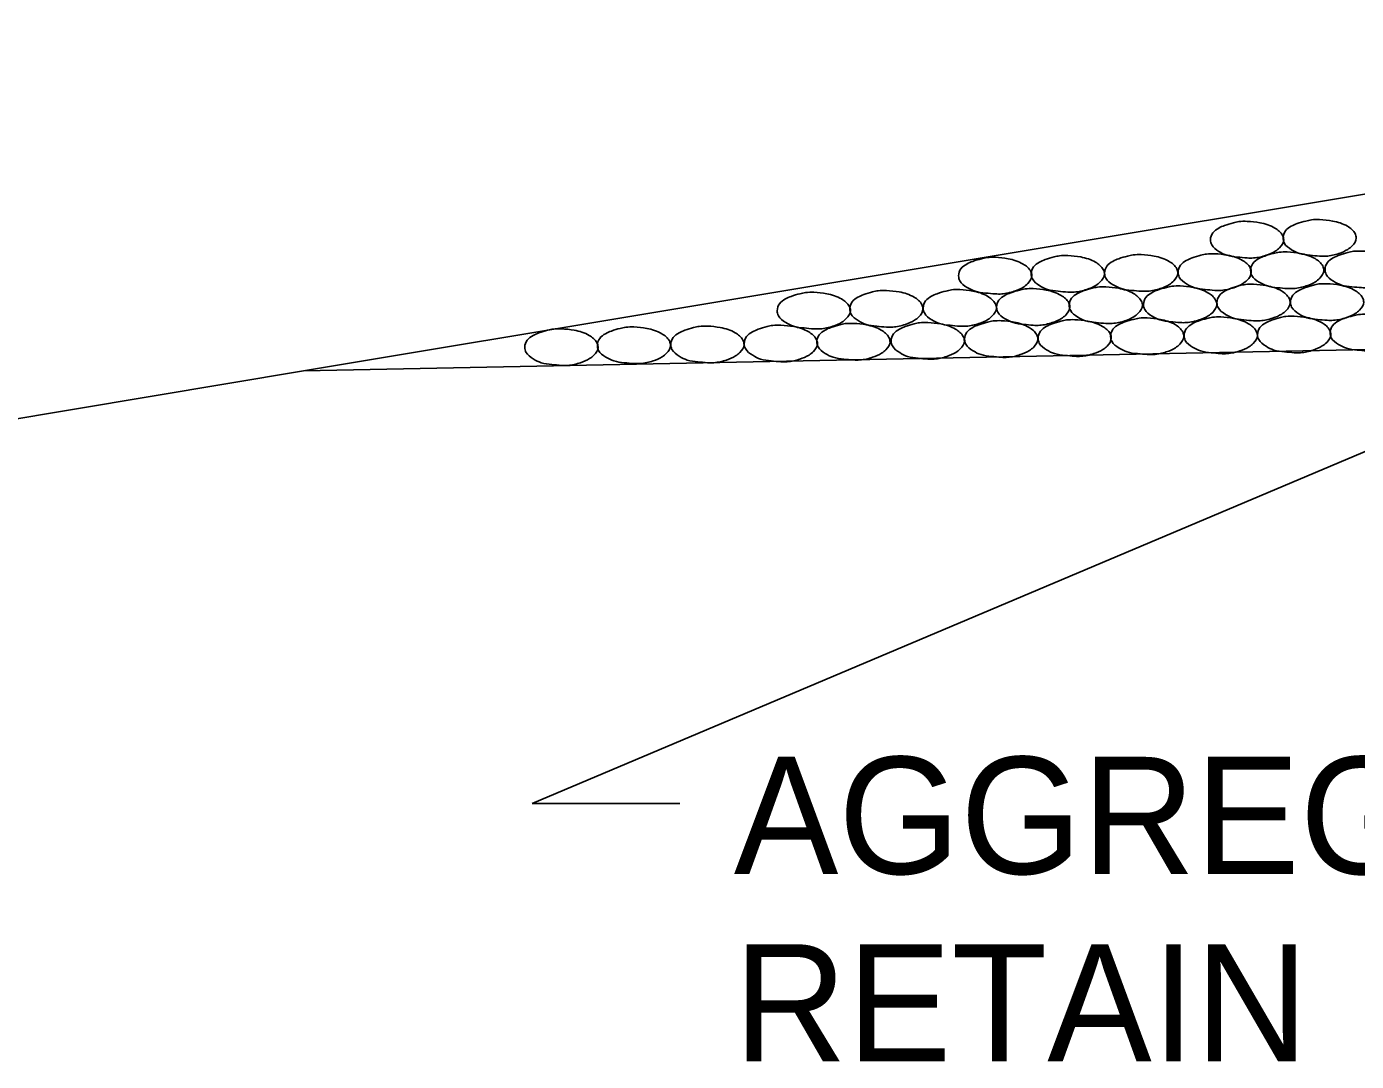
# Model space of a CAD drawing. Extents: x 60325 to 61047, y 53669 to 53767.
# Drawn here: x 60339.25 to 60344.92, y 53736.69 to 53741.1 of the extents above; entities that cross this region are included whole.
import ezdxf

# ---------------------------------------------------------------- set-up
doc = ezdxf.new("R2010")
doc.units = 0
doc.layers.add('R_Border Prem', color=7, linetype='Continuous')

msp = doc.modelspace()

# ---------------------------------------------------------------- linework, layer by layer
at = {"layer": 'R_Border Prem'}
for p, q in [((60349.2467, 53741.1045), (60340.428, 53739.6347)), ((60341.4044, 53737.789), (60347.6519, 53740.4285)), ((60355.2467, 53739.9311), (60340.428, 53739.6347)), ((60340.428, 53739.6347), (60327.2467, 53737.4378)), ((60342.034, 53737.789), (60341.4044, 53737.789))]:
    msp.add_line(p, q, dxfattribs=at)
for points in [[(60344.4549, 53740.2733), (60344.5099, 53740.2671), (60344.5737, 53740.2446), (60344.6062, 53740.2133), (60344.6112, 53740.1946), (60344.5937, 53740.1608), (60344.5749, 53740.1458), (60344.5362, 53740.1283), (60344.4824, 53740.1171), (60344.4549, 53740.1171), (60344.4137, 53740.1208), (60344.3687, 53740.1283), (60344.3349, 53740.1446), (60344.3037, 53740.1733), (60344.2987, 53740.1946), (60344.3087, 53740.2246), (60344.3337, 53740.2446), (60344.3587, 53740.2558), (60344.3962, 53740.2671), (60344.4199, 53740.2721), (60344.4549, 53740.2733)], [(60344.7645, 53740.281), (60344.8195, 53740.2747), (60344.8833, 53740.2522), (60344.9158, 53740.221), (60344.9208, 53740.2022), (60344.9033, 53740.1685), (60344.8845, 53740.1535), (60344.8458, 53740.136), (60344.792, 53740.1247), (60344.7645, 53740.1247), (60344.7233, 53740.1285), (60344.6783, 53740.136), (60344.6445, 53740.1522), (60344.6133, 53740.181), (60344.6083, 53740.2022), (60344.6183, 53740.2322), (60344.6433, 53740.2522), (60344.6683, 53740.2635), (60344.7058, 53740.2747), (60344.7295, 53740.2797), (60344.7645, 53740.281)], [(60344.6263, 53740.1427), (60344.6813, 53740.1365), (60344.745, 53740.114), (60344.7775, 53740.0827), (60344.7825, 53740.064), (60344.765, 53740.0302), (60344.7463, 53740.0152), (60344.7075, 53739.9977), (60344.6538, 53739.9865), (60344.6263, 53739.9865), (60344.585, 53739.9902), (60344.54, 53739.9977), (60344.5063, 53740.014), (60344.475, 53740.0427), (60344.47, 53740.064), (60344.48, 53740.094), (60344.505, 53740.114), (60344.53, 53740.1252), (60344.5675, 53740.1365), (60344.5913, 53740.1415), (60344.6263, 53740.1427)], [(60344.9435, 53740.1465), (60344.9985, 53740.1403), (60345.0623, 53740.1178), (60345.0948, 53740.0865), (60345.0998, 53740.0678), (60345.0823, 53740.034), (60345.0635, 53740.019), (60345.0248, 53740.0015), (60344.971, 53739.9903), (60344.9435, 53739.9903), (60344.9023, 53739.994), (60344.8573, 53740.0015), (60344.8235, 53740.0178), (60344.7923, 53740.0465), (60344.7873, 53740.0678), (60344.7973, 53740.0978), (60344.8223, 53740.1178), (60344.8473, 53740.129), (60344.8848, 53740.1403), (60344.9085, 53740.1453), (60344.9435, 53740.1465)], [(60343.3802, 53740.1198), (60343.4352, 53740.1135), (60343.4989, 53740.091), (60343.5314, 53740.0598), (60343.5364, 53740.041), (60343.5189, 53740.0073), (60343.5002, 53739.9923), (60343.4614, 53739.9748), (60343.4077, 53739.9635), (60343.3802, 53739.9635), (60343.3389, 53739.9673), (60343.2939, 53739.9748), (60343.2602, 53739.991), (60343.2289, 53740.0198), (60343.2239, 53740.041), (60343.2339, 53740.071), (60343.2589, 53740.091), (60343.2839, 53740.1023), (60343.3214, 53740.1135), (60343.3452, 53740.1185), (60343.3802, 53740.1198)], [(60343.6898, 53740.1274), (60343.7448, 53740.1212), (60343.8085, 53740.0987), (60343.841, 53740.0674), (60343.846, 53740.0487), (60343.8285, 53740.0149), (60343.8098, 53739.9999), (60343.771, 53739.9824), (60343.7173, 53739.9712), (60343.6898, 53739.9712), (60343.6485, 53739.9749), (60343.6035, 53739.9824), (60343.5698, 53739.9987), (60343.5385, 53740.0274), (60343.5335, 53740.0487), (60343.5435, 53740.0787), (60343.5685, 53740.0987), (60343.5935, 53740.1099), (60343.631, 53740.1212), (60343.6548, 53740.1262), (60343.6898, 53740.1274)], [(60344.0032, 53740.1313), (60344.0582, 53740.125), (60344.122, 53740.1025), (60344.1545, 53740.0713), (60344.1595, 53740.0525), (60344.142, 53740.0188), (60344.1232, 53740.0038), (60344.0845, 53739.9863), (60344.0307, 53739.975), (60344.0032, 53739.975), (60343.962, 53739.9788), (60343.917, 53739.9863), (60343.8832, 53740.0025), (60343.852, 53740.0313), (60343.847, 53740.0525), (60343.857, 53740.0825), (60343.882, 53740.1025), (60343.907, 53740.1138), (60343.9445, 53740.125), (60343.9682, 53740.13), (60344.0032, 53740.1313)], [(60344.3167, 53740.1351), (60344.3717, 53740.1288), (60344.4354, 53740.1063), (60344.4679, 53740.0751), (60344.4729, 53740.0563), (60344.4554, 53740.0226), (60344.4367, 53740.0076), (60344.3979, 53739.9901), (60344.3442, 53739.9788), (60344.3167, 53739.9788), (60344.2754, 53739.9826), (60344.2304, 53739.9901), (60344.1967, 53740.0063), (60344.1654, 53740.0351), (60344.1604, 53740.0563), (60344.1704, 53740.0863), (60344.1954, 53740.1063), (60344.2204, 53740.1176), (60344.2579, 53740.1288), (60344.2817, 53740.1338), (60344.3167, 53740.1351)], [(60342.6059, 53739.9707), (60342.6609, 53739.9644), (60342.7246, 53739.9419), (60342.7571, 53739.9107), (60342.7621, 53739.8919), (60342.7446, 53739.8582), (60342.7259, 53739.8432), (60342.6871, 53739.8257), (60342.6334, 53739.8144), (60342.6059, 53739.8144), (60342.5646, 53739.8182), (60342.5196, 53739.8257), (60342.4859, 53739.8419), (60342.4546, 53739.8707), (60342.4496, 53739.8919), (60342.4596, 53739.9219), (60342.4846, 53739.9419), (60342.5096, 53739.9532), (60342.5471, 53739.9644), (60342.5709, 53739.9694), (60342.6059, 53739.9707)], [(60342.9155, 53739.9783), (60342.9705, 53739.9721), (60343.0342, 53739.9496), (60343.0667, 53739.9183), (60343.0717, 53739.8996), (60343.0542, 53739.8658), (60343.0355, 53739.8508), (60342.9967, 53739.8333), (60342.943, 53739.8221), (60342.9155, 53739.8221), (60342.8742, 53739.8258), (60342.8292, 53739.8333), (60342.7955, 53739.8496), (60342.7642, 53739.8783), (60342.7592, 53739.8996), (60342.7692, 53739.9296), (60342.7942, 53739.9496), (60342.8192, 53739.9608), (60342.8567, 53739.9721), (60342.8805, 53739.9771), (60342.9155, 53739.9783)], [(60343.2289, 53739.9821), (60343.2839, 53739.9759), (60343.3477, 53739.9534), (60343.3802, 53739.9221), (60343.3852, 53739.9034), (60343.3677, 53739.8696), (60343.3489, 53739.8546), (60343.3102, 53739.8371), (60343.2564, 53739.8259), (60343.2289, 53739.8259), (60343.1877, 53739.8296), (60343.1427, 53739.8371), (60343.1089, 53739.8534), (60343.0777, 53739.8821), (60343.0727, 53739.9034), (60343.0827, 53739.9334), (60343.1077, 53739.9534), (60343.1327, 53739.9646), (60343.1702, 53739.9759), (60343.1939, 53739.9809), (60343.2289, 53739.9821)], [(60343.5424, 53739.986), (60343.5974, 53739.9797), (60343.6611, 53739.9572), (60343.6936, 53739.926), (60343.6986, 53739.9072), (60343.6811, 53739.8735), (60343.6624, 53739.8585), (60343.6236, 53739.841), (60343.5699, 53739.8297), (60343.5424, 53739.8297), (60343.5011, 53739.8335), (60343.4561, 53739.841), (60343.4224, 53739.8572), (60343.3911, 53739.886), (60343.3861, 53739.9072), (60343.3961, 53739.9372), (60343.4211, 53739.9572), (60343.4461, 53739.9685), (60343.4836, 53739.9797), (60343.5074, 53739.9847), (60343.5424, 53739.986)], [(60343.852, 53739.9936), (60343.907, 53739.9874), (60343.9707, 53739.9649), (60344.0032, 53739.9336), (60344.0082, 53739.9149), (60343.9907, 53739.8811), (60343.972, 53739.8661), (60343.9332, 53739.8486), (60343.8795, 53739.8374), (60343.852, 53739.8374), (60343.8107, 53739.8411), (60343.7657, 53739.8486), (60343.732, 53739.8649), (60343.7007, 53739.8936), (60343.6957, 53739.9149), (60343.7057, 53739.9449), (60343.7307, 53739.9649), (60343.7557, 53739.9761), (60343.7932, 53739.9874), (60343.817, 53739.9924), (60343.852, 53739.9936)], [(60344.1692, 53739.9974), (60344.2242, 53739.9912), (60344.288, 53739.9687), (60344.3205, 53739.9374), (60344.3255, 53739.9187), (60344.308, 53739.8849), (60344.2892, 53739.8699), (60344.2505, 53739.8524), (60344.1967, 53739.8412), (60344.1692, 53739.8412), (60344.128, 53739.8449), (60344.083, 53739.8524), (60344.0492, 53739.8687), (60344.018, 53739.8974), (60344.013, 53739.9187), (60344.023, 53739.9487), (60344.048, 53739.9687), (60344.073, 53739.9799), (60344.1105, 53739.9912), (60344.1342, 53739.9962), (60344.1692, 53739.9974)], [(60344.4827, 53740.0051), (60344.5377, 53739.9988), (60344.6014, 53739.9763), (60344.6339, 53739.9451), (60344.6389, 53739.9263), (60344.6214, 53739.8926), (60344.6027, 53739.8776), (60344.5639, 53739.8601), (60344.5102, 53739.8488), (60344.4827, 53739.8488), (60344.4414, 53739.8526), (60344.3964, 53739.8601), (60344.3627, 53739.8763), (60344.3314, 53739.9051), (60344.3264, 53739.9263), (60344.3364, 53739.9563), (60344.3614, 53739.9763), (60344.3864, 53739.9876), (60344.4239, 53739.9988), (60344.4477, 53740.0038), (60344.4827, 53740.0051)], [(60344.7962, 53740.0071), (60344.8512, 53740.0009), (60344.915, 53739.9784), (60344.9475, 53739.9471), (60344.9525, 53739.9284), (60344.935, 53739.8946), (60344.9162, 53739.8796), (60344.8775, 53739.8621), (60344.8237, 53739.8509), (60344.7962, 53739.8509), (60344.755, 53739.8546), (60344.71, 53739.8621), (60344.6762, 53739.8784), (60344.645, 53739.9071), (60344.64, 53739.9284), (60344.65, 53739.9584), (60344.675, 53739.9784), (60344.7, 53739.9896), (60344.7375, 53740.0009), (60344.7612, 53740.0059), (60344.7962, 53740.0071)], [(60344.0289, 53739.8612), (60344.0839, 53739.855), (60344.1476, 53739.8325), (60344.1801, 53739.8012), (60344.1851, 53739.7825), (60344.1676, 53739.7487), (60344.1489, 53739.7337), (60344.1101, 53739.7162), (60344.0564, 53739.705), (60344.0289, 53739.705), (60343.9876, 53739.7087), (60343.9426, 53739.7162), (60343.9089, 53739.7325), (60343.8776, 53739.7612), (60343.8726, 53739.7825), (60343.8826, 53739.8125), (60343.9076, 53739.8325), (60343.9326, 53739.8437), (60343.9701, 53739.855), (60343.9939, 53739.86), (60344.0289, 53739.8612)], [(60344.3423, 53739.8651), (60344.3973, 53739.8588), (60344.4611, 53739.8363), (60344.4936, 53739.8051), (60344.4986, 53739.7863), (60344.4811, 53739.7526), (60344.4623, 53739.7376), (60344.4236, 53739.7201), (60344.3698, 53739.7088), (60344.3423, 53739.7088), (60344.3011, 53739.7126), (60344.2561, 53739.7201), (60344.2223, 53739.7363), (60344.1911, 53739.7651), (60344.1861, 53739.7863), (60344.1961, 53739.8163), (60344.2211, 53739.8363), (60344.2461, 53739.8476), (60344.2836, 53739.8588), (60344.3073, 53739.8638), (60344.3423, 53739.8651)], [(60344.6558, 53739.8689), (60344.7108, 53739.8626), (60344.7745, 53739.8401), (60344.807, 53739.8089), (60344.812, 53739.7901), (60344.7945, 53739.7564), (60344.7758, 53739.7414), (60344.737, 53739.7239), (60344.6833, 53739.7126), (60344.6558, 53739.7126), (60344.6145, 53739.7164), (60344.5695, 53739.7239), (60344.5358, 53739.7401), (60344.5045, 53739.7689), (60344.4995, 53739.7901), (60344.5095, 53739.8201), (60344.5345, 53739.8401), (60344.5595, 53739.8514), (60344.597, 53739.8626), (60344.6208, 53739.8676), (60344.6558, 53739.8689)], [(60344.9654, 53739.8765), (60345.0204, 53739.8703), (60345.0841, 53739.8478), (60345.1166, 53739.8165), (60345.1216, 53739.7978), (60345.1041, 53739.764), (60345.0854, 53739.749), (60345.0466, 53739.7315), (60344.9929, 53739.7203), (60344.9654, 53739.7203), (60344.9241, 53739.724), (60344.8791, 53739.7315), (60344.8454, 53739.7478), (60344.8141, 53739.7765), (60344.8091, 53739.7978), (60344.8191, 53739.8278), (60344.8441, 53739.8478), (60344.8691, 53739.859), (60344.9066, 53739.8703), (60344.9304, 53739.8753), (60344.9654, 53739.8765)], [(60341.5289, 53739.8149), (60341.5839, 53739.8087), (60341.6477, 53739.7862), (60341.6802, 53739.7549), (60341.6852, 53739.7362), (60341.6677, 53739.7024), (60341.6489, 53739.6874), (60341.6102, 53739.6699), (60341.5564, 53739.6587), (60341.5289, 53739.6587), (60341.4877, 53739.6624), (60341.4427, 53739.6699), (60341.4089, 53739.6862), (60341.3777, 53739.7149), (60341.3727, 53739.7362), (60341.3827, 53739.7662), (60341.4077, 53739.7862), (60341.4327, 53739.7974), (60341.4702, 53739.8087), (60341.4939, 53739.8137), (60341.5289, 53739.8149)], [(60341.8385, 53739.8226), (60341.8935, 53739.8163), (60341.9573, 53739.7938), (60341.9898, 53739.7626), (60341.9948, 53739.7438), (60341.9773, 53739.7101), (60341.9585, 53739.6951), (60341.9198, 53739.6776), (60341.866, 53739.6663), (60341.8385, 53739.6663), (60341.7973, 53739.6701), (60341.7523, 53739.6776), (60341.7185, 53739.6938), (60341.6873, 53739.7226), (60341.6823, 53739.7438), (60341.6923, 53739.7738), (60341.7173, 53739.7938), (60341.7423, 53739.8051), (60341.7798, 53739.8163), (60341.8035, 53739.8213), (60341.8385, 53739.8226)], [(60342.152, 53739.8264), (60342.207, 53739.8201), (60342.2707, 53739.7976), (60342.3032, 53739.7664), (60342.3082, 53739.7476), (60342.2907, 53739.7139), (60342.272, 53739.6989), (60342.2332, 53739.6814), (60342.1795, 53739.6701), (60342.152, 53739.6701), (60342.1107, 53739.6739), (60342.0657, 53739.6814), (60342.032, 53739.6976), (60342.0007, 53739.7264), (60341.9957, 53739.7476), (60342.0057, 53739.7776), (60342.0307, 53739.7976), (60342.0557, 53739.8089), (60342.0932, 53739.8201), (60342.117, 53739.8251), (60342.152, 53739.8264)], [(60342.4654, 53739.8302), (60342.5204, 53739.824), (60342.5841, 53739.8015), (60342.6166, 53739.7702), (60342.6216, 53739.7515), (60342.6041, 53739.7177), (60342.5854, 53739.7027), (60342.5466, 53739.6852), (60342.4929, 53739.674), (60342.4654, 53739.674), (60342.4241, 53739.6777), (60342.3791, 53739.6852), (60342.3454, 53739.7015), (60342.3141, 53739.7302), (60342.3091, 53739.7515), (60342.3191, 53739.7815), (60342.3441, 53739.8015), (60342.3691, 53739.8127), (60342.4066, 53739.824), (60342.4304, 53739.829), (60342.4654, 53739.8302)], [(60342.775, 53739.8379), (60342.83, 53739.8316), (60342.8938, 53739.8091), (60342.9263, 53739.7779), (60342.9313, 53739.7591), (60342.9138, 53739.7254), (60342.895, 53739.7104), (60342.8563, 53739.6929), (60342.8025, 53739.6816), (60342.775, 53739.6816), (60342.7338, 53739.6854), (60342.6888, 53739.6929), (60342.655, 53739.7091), (60342.6238, 53739.7379), (60342.6188, 53739.7591), (60342.6288, 53739.7891), (60342.6538, 53739.8091), (60342.6788, 53739.8204), (60342.7163, 53739.8316), (60342.74, 53739.8366), (60342.775, 53739.8379)], [(60343.0923, 53739.8417), (60343.1473, 53739.8354), (60343.211, 53739.8129), (60343.2435, 53739.7817), (60343.2485, 53739.7629), (60343.231, 53739.7292), (60343.2123, 53739.7142), (60343.1735, 53739.6967), (60343.1198, 53739.6854), (60343.0923, 53739.6854), (60343.051, 53739.6892), (60343.006, 53739.6967), (60342.9723, 53739.7129), (60342.941, 53739.7417), (60342.936, 53739.7629), (60342.946, 53739.7929), (60342.971, 53739.8129), (60342.996, 53739.8242), (60343.0335, 53739.8354), (60343.0573, 53739.8404), (60343.0923, 53739.8417)], [(60343.4057, 53739.8493), (60343.4607, 53739.8431), (60343.5244, 53739.8206), (60343.5569, 53739.7893), (60343.5619, 53739.7706), (60343.5444, 53739.7368), (60343.5257, 53739.7218), (60343.4869, 53739.7043), (60343.4332, 53739.6931), (60343.4057, 53739.6931), (60343.3644, 53739.6968), (60343.3194, 53739.7043), (60343.2857, 53739.7206), (60343.2544, 53739.7493), (60343.2494, 53739.7706), (60343.2594, 53739.8006), (60343.2844, 53739.8206), (60343.3094, 53739.8318), (60343.3469, 53739.8431), (60343.3707, 53739.8481), (60343.4057, 53739.8493)], [(60343.7193, 53739.8536), (60343.7743, 53739.8473), (60343.838, 53739.8248), (60343.8705, 53739.7936), (60343.8755, 53739.7748), (60343.858, 53739.7411), (60343.8393, 53739.7261), (60343.8005, 53739.7086), (60343.7468, 53739.6973), (60343.7193, 53739.6973), (60343.678, 53739.7011), (60343.633, 53739.7086), (60343.5993, 53739.7248), (60343.568, 53739.7536), (60343.563, 53739.7748), (60343.573, 53739.8048), (60343.598, 53739.8248), (60343.623, 53739.8361), (60343.6605, 53739.8473), (60343.6843, 53739.8523), (60343.7193, 53739.8536)]]:
    msp.add_spline(points, degree=3, dxfattribs=at)

# ---------------------------------------------------------------- texts
for s, p in [('AGGREGATE BASE COURSE (CL. 7)', (60342.2648, 53737.4878)), ('RETAIN', (60342.2648, 53736.6878))]:
    msp.add_text(s, height=0.5, dxfattribs=at).set_placement(p)

doc.saveas('drawing.dxf')
